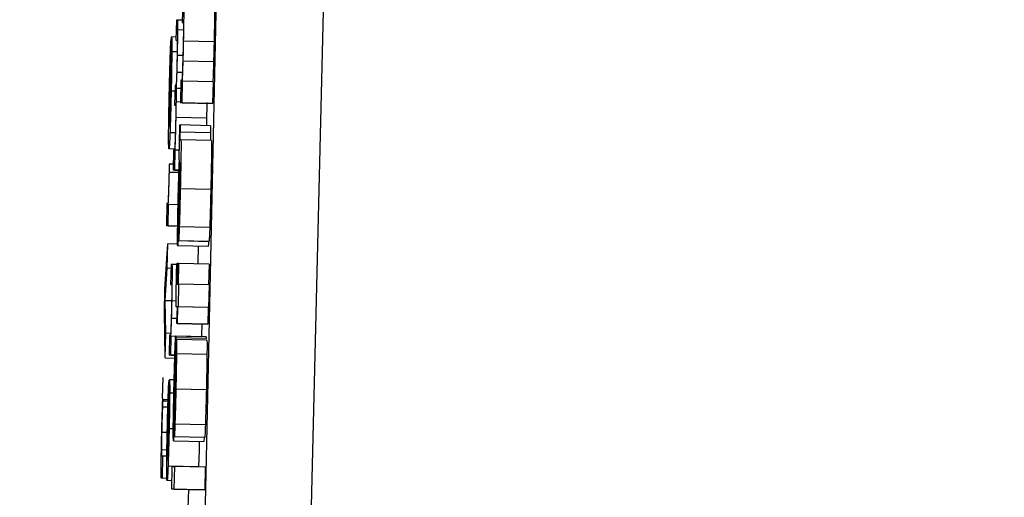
# Model space of a CAD drawing. Header units: inches. Extents: x 170 to 288, y 234 to 248.
# Tile 332 of 480: x 235.4098 to 235.431, y 243.8837 to 243.894. Entities that reach past the tile are written whole.
import ezdxf

# ---------------------------------------------------------------- set-up
doc = ezdxf.new("R2010")
doc.units = ezdxf.units.IN
doc.header["$LTSCALE"] = 0.25
doc.header["$MEASUREMENT"] = 0
doc.layers.add('ANNOTATIONS', color=1, linetype='Continuous')
doc.layers.add('STANDARD Z GUIDE MOTOR LH', color=7, linetype='Continuous')
doc.styles.add('ARIAL', font='arial.ttf', dxfattribs={"height": 0.09375})
doc.dimstyles.new('STANDARD$0', dxfattribs={"dimtxt": 0.09375, "dimasz": 0.09375, "dimexe": 0.03125, "dimexo": 0.046875, "dimgap": 0.09, "dimtad": 0, "dimtih": 1, "dimtoh": 1, "dimdec": 4, "dimzin": 0, "dimdsep": 46, "dimtxsty": 'ARIAL', "dimcen": 0.09, "dimadec": 0, "dimazin": 0, "dimtfac": 1, "dimtdec": 4, "dimtofl": 0, "dimtmove": 0, "dimatfit": 1, "dimfxl": 1, "dimtolj": 1, "dimtzin": 0, "dimarcsym": 0})

# ---------------------------------------------------------------- blocks, each defined once
blk = doc.blocks.new('*D42')
at = {"layer": 'ANNOTATIONS', "color": 0, "lineweight": -2, "transparency": 16777216}
for p, q in [((234.726904, 244.143778), (236.441841, 244.143778)), ((236.410591, 244.050028), (236.410591, 242.280117)), ((236.410591, 240.233194), (236.410591, 242.003105)), ((235.133154, 240.139444), (236.441841, 240.139444))]:
    blk.add_line(p, q, dxfattribs=at)
at = {"layer": 'ANNOTATIONS', "color": 0, "transparency": 16777216}
for points in [[(236.394966, 244.050028), (236.426216, 244.050028), (236.410591, 244.143778)], [(236.394966, 240.233194), (236.426216, 240.233194), (236.410591, 240.139444)]]:
    blk.add_solid(points, dxfattribs=at)
at = {"layer": 'defpoints', "color": 0, "transparency": 16777216}
for p in [(234.680029, 244.143778), (236.410591, 244.143778), (235.086279, 240.139444)]:
    blk.add_point(p, dxfattribs=at)
at = {"layer": 'ANNOTATIONS', "color": 0, "transparency": 16777216, "insert": (236.410591, 242.141611), "char_height": 0.09375, "attachment_point": 5, "style": 'ARIAL'}
blk.add_mtext('\\A1;OPENING HEIGHT', dxfattribs=at)

msp = doc.modelspace()

# ---------------------------------------------------------------- linework, layer by layer
at = {"layer": 'STANDARD Z GUIDE MOTOR LH'}
for p, q in [((235.412594, 243.829103), (235.414959, 243.937195)), ((235.417347, 243.937238), (235.414763, 243.829118)), ((235.413296, 243.89442), (235.413285, 243.893929)), ((235.413162, 243.893984), (235.413152, 243.893553)), ((235.413189, 243.893984), (235.413162, 243.893984)), ((235.413287, 243.893981), (235.413189, 243.893984)), ((235.413285, 243.893929), (235.41331, 243.893929)), ((235.413313, 243.893769), (235.413192, 243.893772)), ((235.413009, 243.891689), (235.413052, 243.893609)), ((235.413047, 243.893574), (235.413036, 243.893096)), ((235.413051, 243.893574), (235.413047, 243.893574)), ((235.413154, 243.893617), (235.413056, 243.893619)), ((235.413152, 243.893553), (235.413177, 243.893553)), ((235.413971, 243.893513), (235.413315, 243.893528)), ((235.413179, 243.893299), (235.413062, 243.893302)), ((235.413302, 243.89322), (235.413183, 243.893223)), ((235.413015, 243.891709), (235.413047, 243.89314)), ((235.41304, 243.893095), (235.413036, 243.893096)), ((235.41396, 243.893084), (235.413305, 243.893099)), ((235.413035, 243.892874), (235.413026, 243.892874)), ((235.41329, 243.892855), (235.413174, 243.892857)), ((235.413031, 243.892667), (235.41302, 243.892667)), ((235.413131, 243.892585), (235.413121, 243.892154)), ((235.413152, 243.892585), (235.413131, 243.892585)), ((235.413258, 243.892692), (235.413247, 243.892201)), ((235.413282, 243.892692), (235.413258, 243.892692)), ((235.413285, 243.892201), (235.413295, 243.892666)), ((235.413295, 243.892666), (235.41329, 243.892666)), ((235.413951, 243.892652), (235.413295, 243.892666)), ((235.413951, 243.892652), (235.413941, 243.892187)), ((235.413025, 243.892414), (235.413014, 243.892415)), ((235.413128, 243.89245), (235.413048, 243.892452)), ((235.413254, 243.892509), (235.413162, 243.892511)), ((235.413121, 243.892154), (235.413147, 243.892154)), ((235.413247, 243.89222), (235.41316, 243.892222)), ((235.413285, 243.892201), (235.413247, 243.892201)), ((235.413903, 243.892187), (235.413247, 243.892201)), ((235.413285, 243.892201), (235.413941, 243.892187)), ((235.413941, 243.892187), (235.413903, 243.892187)), ((235.413018, 243.892072), (235.413007, 243.892072)), ((235.413012, 243.891821), (235.413005, 243.891821)), ((235.413809, 243.891875), (235.413153, 243.891889)), ((235.413236, 243.891726), (235.413242, 243.891726)), ((235.413898, 243.891711), (235.413242, 243.891726)), ((235.413809, 243.891875), (235.413805, 243.891713)), ((235.413139, 243.891554), (235.413023, 243.891556)), ((235.413894, 243.891558), (235.413238, 243.891572)), ((235.413238, 243.891409), (235.413257, 243.891409)), ((235.413913, 243.891394), (235.413257, 243.891409)), ((235.413119, 243.891207), (235.413001, 243.89121)), ((235.4131, 243.891187), (235.41309, 243.890756)), ((235.413121, 243.891187), (235.4131, 243.891187)), ((235.413127, 243.890756), (235.413137, 243.891187)), ((235.413137, 243.891187), (235.413132, 243.891187)), ((235.413224, 243.891185), (235.413137, 243.891187)), ((235.413013, 243.890883), (235.413006, 243.890883)), ((235.413093, 243.890882), (235.413013, 243.890883)), ((235.413232, 243.890918), (235.413237, 243.890918)), ((235.413216, 243.890702), (235.413009, 243.890706)), ((235.413127, 243.890756), (235.41309, 243.890756)), ((235.413217, 243.890753), (235.41309, 243.890756)), ((235.413127, 243.890756), (235.413217, 243.890754)), ((235.413216, 243.890542), (235.413227, 243.890542)), ((235.413229, 243.890624), (235.41322, 243.890238)), ((235.413235, 243.890652), (235.413226, 243.890248)), ((235.413901, 243.890338), (235.413245, 243.890353)), ((235.412956, 243.890035), (235.412946, 243.889557)), ((235.412976, 243.890035), (235.412956, 243.890035)), ((235.412982, 243.889557), (235.412992, 243.890016)), ((235.412992, 243.890016), (235.412987, 243.890016)), ((235.413197, 243.890011), (235.412992, 243.890016)), ((235.413207, 243.889244), (235.413218, 243.889734)), ((235.412982, 243.889557), (235.412946, 243.889557)), ((235.413188, 243.889551), (235.412946, 243.889557)), ((235.412982, 243.889557), (235.413188, 243.889552)), ((235.413213, 243.889519), (235.413207, 243.88952)), ((235.413879, 243.88952), (235.413223, 243.889535)), ((235.413853, 243.889216), (235.413197, 243.889231)), ((235.413207, 243.889244), (235.413863, 243.889229)), ((235.412915, 243.888192), (235.412974, 243.88917)), ((235.412962, 243.888644), (235.412974, 243.88917)), ((235.413186, 243.889165), (235.412974, 243.88917)), ((235.413845, 243.889114), (235.413189, 243.889128)), ((235.413629, 243.889119), (235.41362, 243.888738)), ((235.412917, 243.887945), (235.412962, 243.888644)), ((235.413043, 243.888642), (235.412962, 243.888644)), ((235.413045, 243.888724), (235.413036, 243.888294)), ((235.41307, 243.888724), (235.413045, 243.888724)), ((235.413169, 243.888722), (235.41307, 243.888724)), ((235.413169, 243.888748), (235.413175, 243.888748)), ((235.413198, 243.888565), (235.413171, 243.888566)), ((235.413202, 243.888747), (235.413175, 243.888748)), ((235.413192, 243.888305), (235.413202, 243.888748)), ((235.413208, 243.888748), (235.413198, 243.888305)), ((235.413202, 243.888748), (235.413208, 243.888748)), ((235.413864, 243.888733), (235.413208, 243.888748)), ((235.413864, 243.888733), (235.413854, 243.888291)), ((235.413194, 243.88837), (235.413167, 243.888371)), ((235.412904, 243.887694), (235.412915, 243.888192)), ((235.413036, 243.888294), (235.413059, 243.888294)), ((235.413169, 243.888305), (235.413192, 243.888305)), ((235.413207, 243.888305), (235.413197, 243.887815)), ((235.413198, 243.888305), (235.413207, 243.888305)), ((235.413863, 243.888291), (235.413207, 243.888305)), ((235.413863, 243.888291), (235.413853, 243.8878)), ((235.412931, 243.887245), (235.412917, 243.887945)), ((235.41306, 243.887942), (235.412917, 243.887945)), ((235.413153, 243.887939), (235.413066, 243.887941)), ((235.412919, 243.886716), (235.412904, 243.887694)), ((235.413181, 243.887815), (235.413159, 243.887814)), ((235.413181, 243.887814), (235.413159, 243.887814)), ((235.413173, 243.887457), (235.413181, 243.887815)), ((235.413187, 243.887815), (235.413179, 243.887457)), ((235.413197, 243.887815), (235.413187, 243.887815)), ((235.413843, 243.8878), (235.413187, 243.887815)), ((235.413853, 243.8878), (235.413197, 243.887815)), ((235.413843, 243.8878), (235.413835, 243.887442)), ((235.413853, 243.8878), (235.413843, 243.8878)), ((235.413176, 243.887562), (235.413056, 243.887564)), ((235.413179, 243.887457), (235.413173, 243.887457)), ((235.413829, 243.887442), (235.413173, 243.887457)), ((235.413179, 243.887457), (235.413835, 243.887442)), ((235.413835, 243.887442), (235.413829, 243.887442)), ((235.412919, 243.886716), (235.412931, 243.887245)), ((235.413035, 243.887242), (235.412931, 243.887245)), ((235.413011, 243.887207), (235.413002, 243.886776)), ((235.413034, 243.887207), (235.413011, 243.887207)), ((235.413038, 243.886776), (235.413048, 243.887185)), ((235.413048, 243.887185), (235.413043, 243.887185)), ((235.413704, 243.88717), (235.413048, 243.887185)), ((235.413802, 243.887166), (235.413147, 243.887181)), ((235.413805, 243.88713), (235.413149, 243.887145)), ((235.41315, 243.886621), (235.413161, 243.887112)), ((235.413161, 243.887112), (235.413162, 243.887112)), ((235.413818, 243.887097), (235.413162, 243.887112)), ((235.413704, 243.88717), (235.413704, 243.887168)), ((235.413156, 243.886912), (235.413148, 243.886912)), ((235.412919, 243.886716), (235.413126, 243.886711)), ((235.413038, 243.886776), (235.413002, 243.886776)), ((235.413128, 243.886773), (235.413002, 243.886776)), ((235.413038, 243.886776), (235.413128, 243.886774)), ((235.413819, 243.88679), (235.413163, 243.886804)), ((235.412863, 243.885848), (235.412873, 243.886292)), ((235.412967, 243.884507), (235.413006, 243.886235)), ((235.413114, 243.886242), (235.41301, 243.886244)), ((235.41312, 243.885736), (235.41313, 243.88627)), ((235.413138, 243.886322), (235.413131, 243.885959)), ((235.413001, 243.886204), (235.412991, 243.885773)), ((235.413005, 243.886204), (235.413001, 243.886204)), ((235.413127, 243.886089), (235.413116, 243.886089)), ((235.413805, 243.886028), (235.413149, 243.886043)), ((235.412869, 243.885848), (235.412863, 243.885848)), ((235.412982, 243.885781), (235.412874, 243.885783)), ((235.41288, 243.885813), (235.412899, 243.885813)), ((235.412982, 243.885811), (235.41288, 243.885813)), ((235.412983, 243.885811), (235.412899, 243.885813)), ((235.412973, 243.884525), (235.413002, 243.885813)), ((235.413107, 243.885957), (235.413016, 243.885959)), ((235.412978, 243.885656), (235.412868, 243.885658)), ((235.412991, 243.885573), (235.412982, 243.885574)), ((235.412996, 243.885773), (235.412991, 243.885773)), ((235.412987, 243.885387), (235.412976, 243.885387)), ((235.413108, 243.885424), (235.413098, 243.884934)), ((235.413125, 243.885519), (235.413126, 243.885509)), ((235.412982, 243.88516), (235.412971, 243.88516)), ((235.413094, 243.885192), (235.413004, 243.885194)), ((235.413785, 243.885276), (235.413129, 243.885291)), ((235.412964, 243.885112), (235.412851, 243.885115)), ((235.41377, 243.885003), (235.413115, 243.885018)), ((235.413755, 243.885004), (235.413753, 243.884919)), ((235.412957, 243.884733), (235.412845, 243.884736)), ((235.412975, 243.884852), (235.412965, 243.884852)), ((235.413098, 243.884934), (235.413753, 243.884919)), ((235.412872, 243.884606), (235.412849, 243.884606)), ((235.412862, 243.884127), (235.412872, 243.884606)), ((235.412955, 243.884604), (235.412872, 243.884606)), ((235.41297, 243.884626), (235.412963, 243.884626)), ((235.413637, 243.884373), (235.412981, 243.884387)), ((235.413062, 243.883891), (235.413073, 243.884381)), ((235.413073, 243.884381), (235.413125, 243.884381)), ((235.413114, 243.883891), (235.413125, 243.884381)), ((235.413781, 243.884367), (235.413125, 243.884381)), ((235.413781, 243.884367), (235.41377, 243.883876)), ((235.412862, 243.884127), (235.412838, 243.884127)), ((235.412964, 243.884124), (235.412838, 243.884127)), ((235.413066, 243.884074), (235.41296, 243.884076)), ((235.413718, 243.883876), (235.413062, 243.883891)), ((235.413114, 243.883891), (235.413062, 243.883891)), ((235.413114, 243.883891), (235.41377, 243.883876)), ((235.413419, 243.883883), (235.413409, 243.883481)), ((235.41377, 243.883876), (235.413718, 243.883876))]:
    msp.add_line(p, q, dxfattribs=at)
for points, knots in [([(235.413315, 243.893528), (235.413318, 243.89364), (235.413322, 243.893833), (235.413326, 243.894088), (235.413327, 243.894271), (235.413326, 243.894401), (235.413323, 243.894413), (235.413321, 243.89442)], [0, 0, 0, 0, 0.219093, 0.377937, 0.537541, 0.720394, 1, 1, 1, 1]), ([(235.413977, 243.894405), (235.413979, 243.894398), (235.413982, 243.894385), (235.413983, 243.894249), (235.413982, 243.894069), (235.413978, 243.893814), (235.413974, 243.893626), (235.413971, 243.893513)], [0, 0, 0, 0, 0.294675, 0.462574, 0.63192, 0.780671, 1, 1, 1, 1]), ([(235.413192, 243.893772), (235.413192, 243.893811), (235.413193, 243.893904), (235.413192, 243.893973), (235.41319, 243.893981), (235.413189, 243.893984)], [0, 0, 0, 0, 0.297563, 0.706434, 1, 1, 1, 1]), ([(235.41331, 243.893929), (235.413311, 243.893924), (235.413313, 243.893917), (235.413314, 243.893835), (235.413313, 243.893725), (235.41331, 243.893574), (235.413308, 243.893466), (235.413307, 243.893405)], [0, 0, 0, 0, 0.30796, 0.481169, 0.655878, 0.80466, 1, 1, 1, 1]), ([(235.413183, 243.893223), (235.413185, 243.893314), (235.413188, 243.893482), (235.413191, 243.893666), (235.413192, 243.893747), (235.413192, 243.893772)], [0, 0, 0, 0, 0.4477795, 0.8278301, 1, 1, 1, 1]), ([(235.413028, 243.893171), (235.413031, 243.893235), (235.413036, 243.89339), (235.413042, 243.893519), (235.413046, 243.893561), (235.413047, 243.893574)], [0, 0, 0, 0, 0.325, 0.780434, 1, 1, 1, 1]), ([(235.413052, 243.893609), (235.413052, 243.893612), (235.413054, 243.893616), (235.413055, 243.893618), (235.413056, 243.893619)], [0, 0, 0, 0, 0.499615, 1, 1, 1, 1]), ([(235.413056, 243.893619), (235.413057, 243.893615), (235.41306, 243.893603), (235.413063, 243.893493), (235.413062, 243.89335), (235.413062, 243.893302)], [0, 0, 0, 0, 0.301345, 0.767361, 1, 1, 1, 1]), ([(235.413177, 243.893553), (235.413178, 243.893549), (235.41318, 243.893543), (235.413181, 243.893477), (235.41318, 243.893398), (235.413178, 243.893285), (235.413177, 243.893196), (235.413176, 243.893146)], [0, 0, 0, 0, 0.349878, 0.522802, 0.668755, 0.815201, 1, 1, 1, 1]), ([(235.413305, 243.893099), (235.413306, 243.893154), (235.41331, 243.893292), (235.413313, 243.89344), (235.413315, 243.893528)], [0, 0, 0, 0, 0.4026979, 1, 1, 1, 1]), ([(235.413971, 243.893513), (235.41397, 243.893454), (235.413967, 243.893307), (235.413963, 243.893168), (235.41396, 243.893084)], [0, 0, 0, 0, 0.401617, 1, 1, 1, 1]), ([(235.413062, 243.893302), (235.413061, 243.893217), (235.413059, 243.893048), (235.413054, 243.892738), (235.41305, 243.892537), (235.413048, 243.892452)], [0, 0, 0, 0, 0.365472, 0.731467, 1, 1, 1, 1]), ([(235.413174, 243.892857), (235.413175, 243.892905), (235.413178, 243.89302), (235.413181, 243.893148), (235.413183, 243.893223)], [0, 0, 0, 0, 0.412571, 1, 1, 1, 1]), ([(235.413307, 243.893405), (235.413305, 243.893333), (235.413302, 243.893189), (235.413296, 243.893014), (235.413293, 243.892924), (235.413292, 243.892886)], [0, 0, 0, 0, 0.364079, 0.727432, 1, 1, 1, 1]), ([(235.413008, 243.892407), (235.41301, 243.892497), (235.413015, 243.892715), (235.413022, 243.892979), (235.413027, 243.893127), (235.413028, 243.893171)], [0, 0, 0, 0, 0.326595, 0.798496, 1, 1, 1, 1]), ([(235.413036, 243.893096), (235.413034, 243.893066), (235.413031, 243.893006), (235.413028, 243.892918), (235.413026, 243.892874)], [0, 0, 0, 0, 0.495454, 1, 1, 1, 1]), ([(235.413047, 243.89314), (235.413048, 243.893118), (235.41305, 243.893082), (235.41305, 243.892938), (235.413048, 243.89277), (235.413045, 243.892593), (235.413043, 243.892485), (235.413042, 243.89244)], [0, 0, 0, 0, 0.336382, 0.526255, 0.717851, 0.882975, 1, 1, 1, 1]), ([(235.413176, 243.893146), (235.413174, 243.893095), (235.413172, 243.892992), (235.413168, 243.892855), (235.413165, 243.892785), (235.413164, 243.892751)], [0, 0, 0, 0, 0.334265, 0.668371, 1, 1, 1, 1]), ([(235.41329, 243.892666), (235.413293, 243.89273), (235.413297, 243.89286), (235.413302, 243.893019), (235.413305, 243.893099)], [0, 0, 0, 0, 0.4939332, 1, 1, 1, 1]), ([(235.41396, 243.893084), (235.413958, 243.892996), (235.413953, 243.892838), (235.413948, 243.892709), (235.413946, 243.892652)], [0, 0, 0, 0, 0.557529, 1, 1, 1, 1]), ([(235.413026, 243.892874), (235.413025, 243.892848), (235.413023, 243.892785), (235.413021, 243.89271), (235.41302, 243.892667)], [0, 0, 0, 0, 0.42526, 1, 1, 1, 1]), ([(235.413162, 243.892511), (235.413164, 243.892562), (235.413167, 243.892664), (235.413172, 243.892792), (235.413174, 243.892857)], [0, 0, 0, 0, 0.49415, 1, 1, 1, 1]), ([(235.413292, 243.892886), (235.41329, 243.892831), (235.413286, 243.892737), (235.413283, 243.892694), (235.413282, 243.892692), (235.413282, 243.892692)], [0, 0, 0, 0, 0.537379, 0.912545, 1, 1, 1, 1]), ([(235.41302, 243.892667), (235.413019, 243.892645), (235.413018, 243.8926), (235.413016, 243.892516), (235.413015, 243.892453), (235.413014, 243.892415)], [0, 0, 0, 0, 0.273825, 0.547446, 1, 1, 1, 1]), ([(235.413164, 243.892751), (235.413162, 243.892709), (235.413157, 243.892603), (235.413154, 243.892587), (235.413152, 243.892585), (235.413152, 243.892585)], [0, 0, 0, 0, 0.360662, 0.916633, 1, 1, 1, 1]), ([(235.412994, 243.891534), (235.412994, 243.891618), (235.412996, 243.891788), (235.413001, 243.892105), (235.413006, 243.892315), (235.413008, 243.892407)], [0, 0, 0, 0, 0.358351, 0.717043, 1, 1, 1, 1]), ([(235.413014, 243.892415), (235.413013, 243.892367), (235.41301, 243.892248), (235.413008, 243.892138), (235.413007, 243.892072)], [0, 0, 0, 0, 0.405865, 1, 1, 1, 1]), ([(235.413048, 243.892452), (235.413045, 243.892312), (235.413038, 243.892031), (235.413029, 243.89173), (235.413024, 243.891594), (235.413023, 243.891556)], [0, 0, 0, 0, 0.417916, 0.838613, 1, 1, 1, 1]), ([(235.413042, 243.89244), (235.41304, 243.892352), (235.413036, 243.892179), (235.413031, 243.892036), (235.413029, 243.891966)], [0, 0, 0, 0, 0.505126, 1, 1, 1, 1]), ([(235.41316, 243.892222), (235.41316, 243.892273), (235.413162, 243.892392), (235.413162, 243.892468), (235.413162, 243.892511)], [0, 0, 0, 0, 0.4337113, 1, 1, 1, 1]), ([(235.413147, 243.892154), (235.413148, 243.89215), (235.41315, 243.892145), (235.41315, 243.892082), (235.413149, 243.892005), (235.413148, 243.891901), (235.413146, 243.891828), (235.413145, 243.891788)], [0, 0, 0, 0, 0.343441, 0.511312, 0.680948, 0.827338, 1, 1, 1, 1]), ([(235.413153, 243.891889), (235.413154, 243.891934), (235.413157, 243.89205), (235.413159, 243.892156), (235.41316, 243.892222)], [0, 0, 0, 0, 0.387376, 1, 1, 1, 1]), ([(235.413816, 243.892207), (235.413815, 243.892166), (235.413813, 243.892062), (235.413811, 243.891946), (235.413809, 243.891875)], [0, 0, 0, 0, 0.387447, 1, 1, 1, 1]), ([(235.413007, 243.892072), (235.413007, 243.892033), (235.413005, 243.891933), (235.413005, 243.891863), (235.413005, 243.891821)], [0, 0, 0, 0, 0.396222, 1, 1, 1, 1]), ([(235.413029, 243.891966), (235.413027, 243.891922), (235.413023, 243.891805), (235.413018, 243.891743), (235.413016, 243.891716), (235.413015, 243.891709)], [0, 0, 0, 0, 0.2984, 0.802766, 1, 1, 1, 1]), ([(235.413005, 243.891821), (235.413005, 243.891791), (235.413006, 243.891717), (235.413008, 243.891699), (235.413009, 243.891689)], [0, 0, 0, 0, 0.396404, 1, 1, 1, 1]), ([(235.413132, 243.891187), (235.413136, 243.891288), (235.413142, 243.891447), (235.413149, 243.891706), (235.413152, 243.891839), (235.413153, 243.891889)], [0, 0, 0, 0, 0.518787, 0.817005, 1, 1, 1, 1]), ([(235.413145, 243.891788), (235.413144, 243.891736), (235.413142, 243.891631), (235.413137, 243.891488), (235.413135, 243.891415), (235.413133, 243.891378)], [0, 0, 0, 0, 0.325396, 0.650684, 1, 1, 1, 1]), ([(235.413228, 243.891401), (235.413229, 243.891446), (235.413232, 243.891555), (235.413234, 243.891662), (235.413236, 243.891726)], [0, 0, 0, 0, 0.407539, 1, 1, 1, 1]), ([(235.413242, 243.891726), (235.413241, 243.891702), (235.41324, 243.891666), (235.413239, 243.891614), (235.413238, 243.891586), (235.413238, 243.891572)], [0, 0, 0, 0, 0.487879, 0.740854, 1, 1, 1, 1]), ([(235.413001, 243.89121), (235.412998, 243.891222), (235.412994, 243.891242), (235.412993, 243.891402), (235.412993, 243.891513), (235.412994, 243.891534)], [0, 0, 0, 0, 0.5242977, 0.9095941, 1, 1, 1, 1]), ([(235.413023, 243.891556), (235.41302, 243.891493), (235.413014, 243.891334), (235.413006, 243.891226), (235.413002, 243.891215), (235.413001, 243.89121)], [0, 0, 0, 0, 0.276436, 0.692247, 1, 1, 1, 1]), ([(235.413238, 243.891572), (235.413237, 243.891555), (235.413237, 243.891524), (235.413236, 243.891483), (235.413236, 243.891449), (235.413236, 243.891413), (235.413237, 243.89141), (235.413238, 243.891409)], [0, 0, 0, 0, 0.13978, 0.255711, 0.372135, 0.556828, 1, 1, 1, 1]), ([(235.413894, 243.891558), (235.413893, 243.891541), (235.413893, 243.891509), (235.413892, 243.891469), (235.413892, 243.891435), (235.413892, 243.891398), (235.413893, 243.891396), (235.413894, 243.891394)], [0, 0, 0, 0, 0.139699, 0.256078, 0.371911, 0.556669, 1, 1, 1, 1]), ([(235.413898, 243.891711), (235.413897, 243.891687), (235.413896, 243.891652), (235.413895, 243.891599), (235.413894, 243.891572), (235.413894, 243.891558)], [0, 0, 0, 0, 0.488387, 0.741225, 1, 1, 1, 1]), ([(235.413133, 243.891378), (235.413132, 243.89134), (235.413128, 243.891245), (235.413124, 243.891193), (235.413121, 243.891188), (235.413121, 243.891187)], [0, 0, 0, 0, 0.307139, 0.779644, 1, 1, 1, 1]), ([(235.413224, 243.890959), (235.413224, 243.890972), (235.413223, 243.890992), (235.413223, 243.891079), (235.413224, 243.891182), (235.413226, 243.891295), (235.413227, 243.891367), (235.413228, 243.891401)], [0, 0, 0, 0, 0.319086, 0.503903, 0.689573, 0.856536, 1, 1, 1, 1]), ([(235.413257, 243.891409), (235.413258, 243.891401), (235.41326, 243.891389), (235.413261, 243.891264), (235.413259, 243.891076), (235.413253, 243.890764), (235.413248, 243.890508), (235.413245, 243.890353)], [0, 0, 0, 0, 0.208227, 0.351353, 0.494853, 0.694275, 1, 1, 1, 1]), ([(235.413913, 243.891394), (235.413914, 243.891387), (235.413916, 243.891374), (235.413917, 243.891249), (235.413915, 243.891061), (235.413909, 243.890749), (235.413904, 243.890493), (235.413901, 243.890338)], [0, 0, 0, 0, 0.208213, 0.351511, 0.494864, 0.694273, 1, 1, 1, 1]), ([(235.413006, 243.890883), (235.413005, 243.890866), (235.413005, 243.890832), (235.413004, 243.890778), (235.413003, 243.89074), (235.413002, 243.890719)], [0, 0, 0, 0, 0.309682, 0.619477, 1, 1, 1, 1]), ([(235.413009, 243.890706), (235.41301, 243.890758), (235.413011, 243.890817), (235.413012, 243.890876), (235.413013, 243.890883)], [0, 0, 0, 0, 0.864794, 1, 1, 1, 1]), ([(235.413197, 243.890015), (235.413199, 243.890111), (235.413205, 243.890337), (235.413214, 243.890674), (235.413221, 243.890863), (235.413224, 243.890959)], [0, 0, 0, 0, 0.267228, 0.629573, 1, 1, 1, 1]), ([(235.413226, 243.890829), (235.413227, 243.890849), (235.413229, 243.890898), (235.413231, 243.890917), (235.413232, 243.890918), (235.413232, 243.890918)], [0, 0, 0, 0, 0.368641, 0.91033, 1, 1, 1, 1]), ([(235.413237, 243.890918), (235.413236, 243.890871), (235.413233, 243.890776), (235.413231, 243.890675), (235.413229, 243.890624)], [0, 0, 0, 0, 0.495407, 1, 1, 1, 1]), ([(235.413238, 243.890338), (235.413241, 243.890434), (235.413244, 243.890578), (235.413246, 243.890754), (235.413247, 243.890854), (235.413247, 243.890912), (235.413246, 243.890917), (235.413245, 243.89092)], [0, 0, 0, 0, 0.342846, 0.509782, 0.678105, 0.824095, 1, 1, 1, 1]), ([(235.413245, 243.89092), (235.413245, 243.890917), (235.413244, 243.890912), (235.413242, 243.890871), (235.413241, 243.890844), (235.41324, 243.890834)], [0, 0, 0, 0, 0.561413, 0.836115, 1, 1, 1, 1]), ([(235.413002, 243.890719), (235.413, 243.890635), (235.412997, 243.890484), (235.412991, 243.890289), (235.412988, 243.890205), (235.412986, 243.890165)], [0, 0, 0, 0, 0.390737, 0.706215, 1, 1, 1, 1]), ([(235.412987, 243.890016), (235.41299, 243.890089), (235.412995, 243.890204), (235.413002, 243.890438), (235.413007, 243.890603), (235.413009, 243.890693), (235.413009, 243.890706)], [0, 0, 0, 0, 0.4473125, 0.7000104, 0.9548421, 1, 1, 1, 1]), ([(235.413216, 243.890542), (235.413218, 243.890595), (235.413221, 243.890704), (235.413224, 243.890787), (235.413226, 243.890829)], [0, 0, 0, 0, 0.489382, 1, 1, 1, 1]), ([(235.41324, 243.890834), (235.41324, 243.890818), (235.413239, 243.890784), (235.413237, 243.890722), (235.413236, 243.890678), (235.413235, 243.890652)], [0, 0, 0, 0, 0.3020885, 0.603703, 1, 1, 1, 1]), ([(235.413205, 243.890118), (235.413207, 243.890171), (235.41321, 243.890319), (235.413214, 243.890455), (235.413216, 243.890542)], [0, 0, 0, 0, 0.361759, 1, 1, 1, 1]), ([(235.41322, 243.890238), (235.413218, 243.890152), (235.413214, 243.890007), (235.41321, 243.889831), (235.413207, 243.889757), (235.413206, 243.889731)], [0, 0, 0, 0, 0.486731, 0.816881, 1, 1, 1, 1]), ([(235.413226, 243.890248), (235.413223, 243.890124), (235.413217, 243.889875), (235.41321, 243.889639), (235.413207, 243.88952)], [0, 0, 0, 0, 0.495912, 1, 1, 1, 1]), ([(235.413218, 243.889734), (235.413219, 243.889741), (235.413221, 243.889751), (235.413225, 243.88983), (235.413229, 243.889948), (235.413234, 243.890124), (235.413237, 243.89026), (235.413238, 243.890338)], [0, 0, 0, 0, 0.224941, 0.383726, 0.542894, 0.741801, 1, 1, 1, 1]), ([(235.413245, 243.890353), (235.413242, 243.890261), (235.413237, 243.890025), (235.41323, 243.889736), (235.413224, 243.889577), (235.413223, 243.889535)], [0, 0, 0, 0, 0.3192232, 0.8172417, 1, 1, 1, 1]), ([(235.413901, 243.890338), (235.413898, 243.890246), (235.413893, 243.89001), (235.413886, 243.889721), (235.41388, 243.889563), (235.413879, 243.88952)], [0, 0, 0, 0, 0.319187, 0.817262, 1, 1, 1, 1]), ([(235.412986, 243.890165), (235.412985, 243.890135), (235.41298, 243.890041), (235.412977, 243.890038), (235.412976, 243.890035)], [0, 0, 0, 0, 0.323823, 1, 1, 1, 1]), ([(235.413199, 243.889757), (235.413199, 243.889805), (235.413201, 243.889914), (235.413204, 243.890045), (235.413205, 243.890118)], [0, 0, 0, 0, 0.437643, 1, 1, 1, 1]), ([(235.413186, 243.889369), (235.413187, 243.889421), (235.413188, 243.889551), (235.413192, 243.889781), (235.413196, 243.889947), (235.413197, 243.890015)], [0, 0, 0, 0, 0.285271, 0.70561, 1, 1, 1, 1]), ([(235.4132, 243.889619), (235.413199, 243.889624), (235.413198, 243.889633), (235.413198, 243.889697), (235.413199, 243.889741), (235.413199, 243.889757)], [0, 0, 0, 0, 0.492169, 0.824871, 1, 1, 1, 1]), ([(235.413206, 243.889731), (235.413205, 243.889704), (235.413203, 243.889649), (235.413201, 243.889622), (235.4132, 243.88962), (235.4132, 243.889619)], [0, 0, 0, 0, 0.4129526, 0.8264116, 1, 1, 1, 1]), ([(235.413207, 243.88952), (235.413206, 243.889477), (235.413202, 243.889361), (235.413199, 243.889281), (235.413197, 243.889231)], [0, 0, 0, 0, 0.3686714, 1, 1, 1, 1]), ([(235.413223, 243.889535), (235.413221, 243.889472), (235.413216, 243.889347), (235.413211, 243.889257), (235.413208, 243.889248), (235.413207, 243.889244)], [0, 0, 0, 0, 0.344348, 0.688423, 1, 1, 1, 1]), ([(235.413879, 243.88952), (235.413877, 243.889458), (235.413872, 243.889333), (235.413867, 243.889242), (235.413864, 243.889233), (235.413863, 243.889229)], [0, 0, 0, 0, 0.344017, 0.688444, 1, 1, 1, 1]), ([(235.413189, 243.889128), (235.413187, 243.889136), (235.413185, 243.889149), (235.413185, 243.889255), (235.413186, 243.88934), (235.413186, 243.889369)], [0, 0, 0, 0, 0.445985, 0.812717, 1, 1, 1, 1]), ([(235.413197, 243.889231), (235.413195, 243.889206), (235.413192, 243.889141), (235.41319, 243.889133), (235.413189, 243.889128)], [0, 0, 0, 0, 0.376981, 1, 1, 1, 1]), ([(235.413853, 243.889216), (235.413851, 243.889192), (235.413848, 243.889126), (235.413846, 243.889119), (235.413845, 243.889114)], [0, 0, 0, 0, 0.3769815, 1, 1, 1, 1]), ([(235.413066, 243.887941), (235.413068, 243.888043), (235.413071, 243.888215), (235.413075, 243.888434), (235.413076, 243.888593), (235.413074, 243.888708), (235.413071, 243.888718), (235.41307, 243.888724)], [0, 0, 0, 0, 0.212866, 0.36118, 0.509781, 0.704478, 1, 1, 1, 1]), ([(235.413161, 243.888392), (235.413163, 243.888451), (235.413165, 243.88857), (235.413168, 243.888688), (235.413169, 243.888748)], [0, 0, 0, 0, 0.499231, 1, 1, 1, 1]), ([(235.413171, 243.888566), (235.41317, 243.888541), (235.413169, 243.888486), (235.413168, 243.888417), (235.413167, 243.888381), (235.413167, 243.888371)], [0, 0, 0, 0, 0.356343, 0.809634, 1, 1, 1, 1]), ([(235.413175, 243.888748), (235.413174, 243.888718), (235.413173, 243.888658), (235.413172, 243.888597), (235.413171, 243.888566)], [0, 0, 0, 0, 0.498489, 1, 1, 1, 1]), ([(235.413155, 243.888095), (235.413156, 243.888143), (235.413158, 243.888239), (235.41316, 243.88834), (235.413161, 243.888392)], [0, 0, 0, 0, 0.49042, 1, 1, 1, 1]), ([(235.413167, 243.888371), (235.413167, 243.88836), (235.413167, 243.888332), (235.413168, 243.888309), (235.413169, 243.888307), (235.413169, 243.888305)], [0, 0, 0, 0, 0.192168, 0.490857, 1, 1, 1, 1]), ([(235.413059, 243.888294), (235.413061, 243.888287), (235.413063, 243.888279), (235.413063, 243.888175), (235.413062, 243.888072), (235.41306, 243.887952), (235.413058, 243.887872), (235.413057, 243.887833)], [0, 0, 0, 0, 0.413351, 0.569015, 0.725758, 0.865935, 1, 1, 1, 1]), ([(235.413056, 243.887564), (235.413057, 243.887614), (235.413061, 243.887734), (235.413064, 243.887865), (235.413066, 243.887941)], [0, 0, 0, 0, 0.415634, 1, 1, 1, 1]), ([(235.413153, 243.887888), (235.413153, 243.887915), (235.413153, 243.887968), (235.413155, 243.888054), (235.413155, 243.888095)], [0, 0, 0, 0, 0.514215, 1, 1, 1, 1]), ([(235.413057, 243.887833), (235.413056, 243.887776), (235.413053, 243.88766), (235.413049, 243.887503), (235.413046, 243.88742), (235.413044, 243.887378)], [0, 0, 0, 0, 0.324495, 0.648035, 1, 1, 1, 1]), ([(235.413159, 243.887814), (235.413158, 243.887816), (235.413156, 243.887818), (235.413154, 243.887831), (235.413154, 243.887869), (235.413153, 243.887888)], [0, 0, 0, 0, 0.391238, 0.691563, 1, 1, 1, 1]), ([(235.413043, 243.887185), (235.413045, 243.88724), (235.413049, 243.887352), (235.413054, 243.887493), (235.413056, 243.887564)], [0, 0, 0, 0, 0.4937107, 1, 1, 1, 1]), ([(235.413044, 243.887378), (235.413042, 243.887321), (235.413038, 243.887227), (235.413035, 243.887213), (235.413034, 243.887207)], [0, 0, 0, 0, 0.611112, 1, 1, 1, 1]), ([(235.413709, 243.887445), (235.413707, 243.887397), (235.413704, 243.887295), (235.413701, 243.887213), (235.413699, 243.88717)], [0, 0, 0, 0, 0.467812, 1, 1, 1, 1]), ([(235.413131, 243.886884), (235.413134, 243.886953), (235.413139, 243.887092), (235.413144, 243.887173), (235.413146, 243.887179), (235.413147, 243.887181)], [0, 0, 0, 0, 0.40679, 0.816665, 1, 1, 1, 1]), ([(235.413147, 243.887181), (235.413147, 243.887179), (235.413148, 243.887177), (235.413149, 243.887156), (235.413149, 243.887145)], [0, 0, 0, 0, 0.432016, 1, 1, 1, 1]), ([(235.413149, 243.887145), (235.41315, 243.887117), (235.41315, 243.887068), (235.413149, 243.886959), (235.413148, 243.886912)], [0, 0, 0, 0, 0.566293, 1, 1, 1, 1]), ([(235.413162, 243.887112), (235.413163, 243.8871), (235.413164, 243.887076), (235.413164, 243.886953), (235.413163, 243.886848), (235.413163, 243.886804)], [0, 0, 0, 0, 0.368493, 0.737079, 1, 1, 1, 1]), ([(235.413802, 243.887166), (235.413803, 243.887165), (235.413804, 243.887162), (235.413805, 243.887142), (235.413805, 243.88713)], [0, 0, 0, 0, 0.432019, 1, 1, 1, 1]), ([(235.413818, 243.887097), (235.413819, 243.887085), (235.41382, 243.887061), (235.41382, 243.886938), (235.413819, 243.886833), (235.413819, 243.88679)], [0, 0, 0, 0, 0.368197, 0.736955, 1, 1, 1, 1]), ([(235.413109, 243.886063), (235.413113, 243.886211), (235.413119, 243.88647), (235.413127, 243.886745), (235.41313, 243.886857), (235.413131, 243.886884)], [0, 0, 0, 0, 0.504627, 0.87945, 1, 1, 1, 1]), ([(235.413148, 243.886912), (235.413148, 243.88685), (235.413145, 243.886664), (235.413141, 243.886459), (235.413138, 243.886322)], [0, 0, 0, 0, 0.332203, 1, 1, 1, 1]), ([(235.413135, 243.88669), (235.413134, 243.886686), (235.413133, 243.886679), (235.41313, 243.88662), (235.413128, 243.88656), (235.413127, 243.886531)], [0, 0, 0, 0, 0.339334, 0.679805, 1, 1, 1, 1]), ([(235.413136, 243.886668), (235.413136, 243.886672), (235.413136, 243.886679), (235.413135, 243.886687), (235.413135, 243.886689), (235.413135, 243.88669)], [0, 0, 0, 0, 0.306678, 0.613454, 1, 1, 1, 1]), ([(235.413136, 243.886574), (235.413136, 243.886591), (235.413136, 243.886636), (235.413136, 243.886656), (235.413136, 243.886668)], [0, 0, 0, 0, 0.385723, 1, 1, 1, 1]), ([(235.413163, 243.886804), (235.413162, 243.886737), (235.413159, 243.886561), (235.413154, 243.88629), (235.41315, 243.886102), (235.413149, 243.886043)], [0, 0, 0, 0, 0.296437, 0.781303, 1, 1, 1, 1]), ([(235.413819, 243.88679), (235.413818, 243.886723), (235.413815, 243.886546), (235.41381, 243.886276), (235.413806, 243.886087), (235.413805, 243.886028)], [0, 0, 0, 0, 0.296437, 0.781303, 1, 1, 1, 1]), ([(235.413127, 243.886531), (235.413125, 243.886469), (235.413121, 243.886331), (235.413118, 243.886174), (235.413116, 243.886089)], [0, 0, 0, 0, 0.455503, 1, 1, 1, 1]), ([(235.41313, 243.88627), (235.413131, 243.886323), (235.413133, 243.886428), (235.413135, 243.886525), (235.413136, 243.886574)], [0, 0, 0, 0, 0.49609, 1, 1, 1, 1]), ([(235.413148, 243.886301), (235.413149, 243.886358), (235.41315, 243.886435), (235.413151, 243.886495), (235.413151, 243.886511)], [0, 0, 0, 0, 0.734438, 1, 1, 1, 1]), ([(235.413151, 243.886511), (235.413151, 243.886529), (235.413151, 243.886569), (235.413151, 243.8866), (235.41315, 243.886614), (235.41315, 243.886621)], [0, 0, 0, 0, 0.2798801, 0.635418, 1, 1, 1, 1]), ([(235.413006, 243.886235), (235.413006, 243.886237), (235.413008, 243.886241), (235.413009, 243.886243), (235.41301, 243.886244)], [0, 0, 0, 0, 0.500122, 1, 1, 1, 1]), ([(235.41301, 243.886244), (235.413011, 243.88624), (235.413015, 243.886229), (235.413017, 243.886127), (235.413017, 243.885993), (235.413016, 243.885959)], [0, 0, 0, 0, 0.30584, 0.818312, 1, 1, 1, 1]), ([(235.413143, 243.886025), (235.413144, 243.886071), (235.413146, 243.886165), (235.413147, 243.886255), (235.413148, 243.886301)], [0, 0, 0, 0, 0.494077, 1, 1, 1, 1]), ([(235.412983, 243.885841), (235.412986, 243.885902), (235.412991, 243.886051), (235.412997, 243.886159), (235.413, 243.886194), (235.413001, 243.886204)], [0, 0, 0, 0, 0.336172, 0.8199, 1, 1, 1, 1]), ([(235.413094, 243.885224), (235.413095, 243.885313), (235.413098, 243.885526), (235.413104, 243.88583), (235.413108, 243.886021), (235.413109, 243.886063)], [0, 0, 0, 0, 0.355637, 0.85786, 1, 1, 1, 1]), ([(235.413116, 243.886089), (235.413114, 243.886027), (235.413111, 243.885882), (235.413108, 243.885721), (235.413107, 243.885638), (235.413107, 243.885624)], [0, 0, 0, 0, 0.3847, 0.891314, 1, 1, 1, 1]), ([(235.413149, 243.886043), (235.413146, 243.8859), (235.41314, 243.885651), (235.413133, 243.885403), (235.413129, 243.885306), (235.413129, 243.885291)], [0, 0, 0, 0, 0.534559, 0.926287, 1, 1, 1, 1]), ([(235.413133, 243.885649), (235.413134, 243.885703), (235.413138, 243.885819), (235.413141, 243.885953), (235.413143, 243.886025)], [0, 0, 0, 0, 0.458047, 1, 1, 1, 1]), ([(235.413805, 243.886028), (235.413801, 243.885885), (235.413796, 243.885636), (235.413788, 243.885389), (235.413785, 243.885292), (235.413785, 243.885276)], [0, 0, 0, 0, 0.534562, 0.926289, 1, 1, 1, 1]), ([(235.412843, 243.885015), (235.412847, 243.885148), (235.412852, 243.885371), (235.41286, 243.885642), (235.412865, 243.885778), (235.412868, 243.885834), (235.412869, 243.885848)], [0, 0, 0, 0, 0.386049, 0.648412, 0.910479, 1, 1, 1, 1]), ([(235.412868, 243.885658), (235.412869, 243.885683), (235.412871, 243.88574), (235.412873, 243.885768), (235.412874, 243.885783)], [0, 0, 0, 0, 0.437748, 1, 1, 1, 1]), ([(235.412874, 243.885783), (235.412875, 243.885793), (235.412877, 243.885812), (235.412879, 243.885813), (235.41288, 243.885813)], [0, 0, 0, 0, 0.497048, 1, 1, 1, 1]), ([(235.412965, 243.885153), (235.412966, 243.885233), (235.412971, 243.885421), (235.412977, 243.885661), (235.412982, 243.885793), (235.412983, 243.885841)], [0, 0, 0, 0, 0.319505, 0.752365, 1, 1, 1, 1]), ([(235.413002, 243.885813), (235.413004, 243.885786), (235.413006, 243.885748), (235.413005, 243.885574), (235.413003, 243.88542), (235.413001, 243.885282), (235.412999, 243.885204), (235.412999, 243.885183)], [0, 0, 0, 0, 0.451299, 0.619169, 0.788397, 0.940473, 1, 1, 1, 1]), ([(235.413016, 243.885959), (235.413016, 243.885886), (235.413015, 243.885741), (235.41301, 243.885461), (235.413006, 243.885274), (235.413004, 243.885194)], [0, 0, 0, 0, 0.361516, 0.724569, 1, 1, 1, 1]), ([(235.413131, 243.885959), (235.41313, 243.885895), (235.413128, 243.885781), (235.413126, 243.885653), (235.413125, 243.885598), (235.413125, 243.885587)], [0, 0, 0, 0, 0.493664, 0.894173, 1, 1, 1, 1]), ([(235.412851, 243.885115), (235.412853, 243.885185), (235.412856, 243.885326), (235.412862, 243.885519), (235.412866, 243.885611), (235.412868, 243.885658)], [0, 0, 0, 0, 0.327124, 0.655226, 1, 1, 1, 1]), ([(235.412982, 243.885574), (235.412981, 243.885546), (235.412979, 243.88549), (235.412977, 243.885422), (235.412976, 243.885387)], [0, 0, 0, 0, 0.490248, 1, 1, 1, 1]), ([(235.412991, 243.885773), (235.41299, 243.885746), (235.412987, 243.885693), (235.412984, 243.885614), (235.412982, 243.885574)], [0, 0, 0, 0, 0.496225, 1, 1, 1, 1]), ([(235.413107, 243.885624), (235.413107, 243.885588), (235.413106, 243.885508), (235.413107, 243.885448), (235.413108, 243.885432), (235.413108, 243.885424)], [0, 0, 0, 0, 0.294266, 0.6677586, 1, 1, 1, 1]), ([(235.413113, 243.885278), (235.413114, 243.885338), (235.413116, 243.885482), (235.413119, 243.885642), (235.41312, 243.885736)], [0, 0, 0, 0, 0.413662, 1, 1, 1, 1]), ([(235.413125, 243.885587), (235.413125, 243.885574), (235.413125, 243.885542), (235.413125, 243.885528), (235.413125, 243.885519)], [0, 0, 0, 0, 0.388803, 1, 1, 1, 1]), ([(235.413126, 243.885509), (235.413127, 243.885512), (235.413128, 243.885518), (235.41313, 243.88557), (235.413132, 243.885623), (235.413133, 243.885649)], [0, 0, 0, 0, 0.331848, 0.664557, 1, 1, 1, 1]), ([(235.412976, 243.885387), (235.412976, 243.885367), (235.412974, 243.885328), (235.412973, 243.885252), (235.412971, 243.885195), (235.412971, 243.88516)], [0, 0, 0, 0, 0.272661, 0.54528, 1, 1, 1, 1]), ([(235.412952, 243.884367), (235.412953, 243.88444), (235.412954, 243.884585), (235.412959, 243.884873), (235.412963, 243.885067), (235.412965, 243.885153)], [0, 0, 0, 0, 0.35497, 0.71155, 1, 1, 1, 1]), ([(235.412971, 243.88516), (235.41297, 243.885115), (235.412967, 243.885008), (235.412966, 243.884909), (235.412965, 243.884852)], [0, 0, 0, 0, 0.415133, 1, 1, 1, 1]), ([(235.413004, 243.885194), (235.413002, 243.885077), (235.412996, 243.884844), (235.412988, 243.884566), (235.412983, 243.884438), (235.412981, 243.884387)], [0, 0, 0, 0, 0.377546, 0.756877, 1, 1, 1, 1]), ([(235.412999, 243.885183), (235.412997, 243.885111), (235.412993, 243.884967), (235.412989, 243.884827), (235.412987, 243.884765), (235.412987, 243.884756)], [0, 0, 0, 0, 0.457711, 0.918975, 1, 1, 1, 1]), ([(235.413098, 243.884934), (235.413096, 243.884944), (235.413093, 243.884961), (235.413093, 243.885097), (235.413094, 243.885194), (235.413094, 243.885224)], [0, 0, 0, 0, 0.4993345, 0.8412024, 1, 1, 1, 1]), ([(235.413112, 243.885055), (235.413112, 243.885081), (235.413111, 243.885128), (235.413112, 243.88523), (235.413113, 243.885278)], [0, 0, 0, 0, 0.531837, 1, 1, 1, 1]), ([(235.413129, 243.885291), (235.413127, 243.885231), (235.413122, 243.88511), (235.413118, 243.885029), (235.413115, 243.885021), (235.413115, 243.885018)], [0, 0, 0, 0, 0.369284, 0.740133, 1, 1, 1, 1]), ([(235.413785, 243.885276), (235.413783, 243.885216), (235.413778, 243.885096), (235.413774, 243.885014), (235.413771, 243.885006), (235.41377, 243.885003)], [0, 0, 0, 0, 0.369274, 0.739685, 1, 1, 1, 1]), ([(235.412832, 243.884364), (235.412833, 243.884435), (235.412835, 243.884577), (235.412839, 243.884812), (235.412842, 243.884958), (235.412843, 243.885015)], [0, 0, 0, 0, 0.37874, 0.755748, 1, 1, 1, 1]), ([(235.412845, 243.884736), (235.412845, 243.884771), (235.412846, 243.884843), (235.412848, 243.884978), (235.41285, 243.88507), (235.412851, 243.885115)], [0, 0, 0, 0, 0.33648, 0.671102, 1, 1, 1, 1]), ([(235.413115, 243.885018), (235.413114, 243.885019), (235.413113, 243.885021), (235.413112, 243.885043), (235.413112, 243.885055)], [0, 0, 0, 0, 0.444737, 1, 1, 1, 1]), ([(235.412849, 243.884606), (235.412847, 243.88461), (235.412845, 243.884616), (235.412844, 243.88468), (235.412845, 243.884723), (235.412845, 243.884736)], [0, 0, 0, 0, 0.611494, 0.886774, 1, 1, 1, 1]), ([(235.412965, 243.884852), (235.412964, 243.884813), (235.412963, 243.884722), (235.412963, 243.884661), (235.412963, 243.884626)], [0, 0, 0, 0, 0.423514, 1, 1, 1, 1]), ([(235.412987, 243.884756), (235.412985, 243.88472), (235.412981, 243.884616), (235.412977, 243.884558), (235.412974, 243.884533), (235.412973, 243.884525)], [0, 0, 0, 0, 0.261402, 0.770106, 1, 1, 1, 1]), ([(235.413654, 243.884921), (235.413653, 243.884892), (235.41365, 243.884748), (235.413644, 243.884552), (235.413639, 243.884423), (235.413637, 243.884373)], [0, 0, 0, 0, 0.131257, 0.660767, 1, 1, 1, 1]), ([(235.412963, 243.884626), (235.412963, 243.884599), (235.412964, 243.884531), (235.412966, 243.884516), (235.412967, 243.884507)], [0, 0, 0, 0, 0.4006793, 1, 1, 1, 1]), ([(235.412838, 243.884127), (235.412836, 243.884133), (235.412833, 243.884142), (235.412831, 243.884228), (235.412832, 243.884324), (235.412832, 243.884364)], [0, 0, 0, 0, 0.47, 0.777078, 1, 1, 1, 1]), ([(235.41296, 243.884076), (235.412958, 243.88408), (235.412954, 243.884092), (235.412952, 243.884198), (235.412952, 243.884337), (235.412952, 243.884367)], [0, 0, 0, 0, 0.337917, 0.85737, 1, 1, 1, 1]), ([(235.412981, 243.884387), (235.412979, 243.884331), (235.412973, 243.884181), (235.412966, 243.884089), (235.412962, 243.88408), (235.41296, 243.884076)], [0, 0, 0, 0, 0.2662165, 0.7120919, 1, 1, 1, 1])]:
    msp.add_open_spline(points, degree=3, knots=knots, dxfattribs=at)

# ---------------------------------------------------------------- dimensions: what is measured, and where the dimension line sits
at = {"layer": 'ANNOTATIONS'}
dim = msp.add_linear_dim(base=(236.410591, 244.143778), p1=(235.086279, 240.139444), p2=(234.680029, 244.143778), angle=90, text='OPENING HEIGHT', dimstyle='STANDARD$0', dxfattribs=at)
dim.commit()
dim.dimension.update_dxf_attribs({"geometry": '*D42', "text_midpoint": (236.410591, 242.141611)})

doc.saveas('drawing.dxf')
